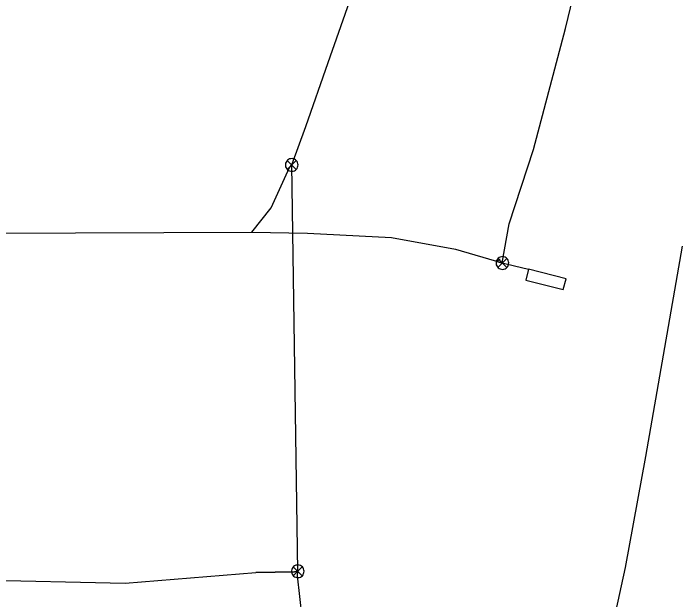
# Model space of a CAD drawing. Extents: x 596028 to 606371, y 330010 to 403088.
# Drawn here: x 602712.8 to 603058.7, y 365629.5 to 365934.8 of the extents above; entities that cross this region are included whole.
import ezdxf

# ---------------------------------------------------------------- set-up
doc = ezdxf.new("R2010")
doc.units = 0
for name, color, linetype in [('E_FTMS', 7, 'Continuous'), ('E_FTMS_Conduit', 7, 'Continuous'), ('E_FTMS_Loop', 7, 'Continuous'), ('E_SIG_Conduit', 7, 'Continuous'), ('E_UTL_T_UG', 7, 'Continuous')]:
    doc.layers.add(name, color=color, linetype=linetype)

msp = doc.modelspace()

# ---------------------------------------------------------------- linework, layer by layer
at = {"layer": 'E_FTMS'}
for points in [[(602861.01, 365855.81), (602860.95, 365856.43), (602860.78, 365857.03), (602860.49, 365857.59), (602860.1, 365858.09), (602859.63, 365858.5), (602859.09, 365858.81), (602858.49, 365859.02), (602857.87, 365859.1), (602857.24, 365859.07), (602856.63, 365858.93), (602856.06, 365858.67), (602855.55, 365858.3), (602855.12, 365857.85), (602854.78, 365857.32), (602854.55, 365856.74), (602854.43, 365856.12), (602854.43, 365855.49), (602854.55, 365854.88), (602854.78, 365854.3), (602855.12, 365853.77), (602855.55, 365853.31), (602856.06, 365852.95), (602856.63, 365852.69), (602857.24, 365852.54), (602857.87, 365852.51), (602858.49, 365852.6), (602859.09, 365852.81), (602859.63, 365853.12), (602860.1, 365853.53), (602860.49, 365854.02), (602860.78, 365854.58), (602860.95, 365855.18), (602861.01, 365855.81)], [(602859.98, 365858.14), (602855.37, 365853.49)], [(602855.37, 365858.1), (602860.02, 365853.44)], [(602970.69, 365804.77), (602970.63, 365805.39), (602970.46, 365806), (602970.17, 365806.55), (602969.78, 365807.05), (602969.31, 365807.46), (602968.76, 365807.77), (602968.17, 365807.98), (602967.55, 365808.07), (602966.92, 365808.04), (602966.31, 365807.89), (602965.74, 365807.63), (602965.23, 365807.26), (602964.8, 365806.81), (602964.46, 365806.28), (602964.23, 365805.7), (602964.11, 365805.08), (602964.11, 365804.46), (602964.23, 365803.84), (602964.46, 365803.26), (602964.8, 365802.73), (602965.23, 365802.28), (602965.74, 365801.91), (602966.31, 365801.65), (602966.92, 365801.5), (602967.55, 365801.47), (602968.17, 365801.56), (602968.76, 365801.77), (602969.31, 365802.08), (602969.78, 365802.49), (602970.17, 365802.99), (602970.46, 365803.54), (602970.63, 365804.15), (602970.69, 365804.77)], [(602969.66, 365807.1), (602965.05, 365802.45)], [(602965.05, 365807.06), (602969.7, 365802.4)], [(602864.16, 365644.25), (602864.1, 365644.87), (602863.93, 365645.48), (602863.64, 365646.03), (602863.25, 365646.53), (602862.78, 365646.94), (602862.24, 365647.25), (602861.64, 365647.46), (602861.02, 365647.55), (602860.39, 365647.52), (602859.78, 365647.37), (602859.21, 365647.11), (602858.7, 365646.74), (602858.27, 365646.29), (602857.93, 365645.76), (602857.7, 365645.18), (602857.58, 365644.56), (602857.58, 365643.94), (602857.7, 365643.32), (602857.93, 365642.74), (602858.27, 365642.21), (602858.7, 365641.75), (602859.21, 365641.39), (602859.78, 365641.13), (602860.39, 365640.98), (602861.02, 365640.95), (602861.64, 365641.04), (602862.24, 365641.25), (602862.78, 365641.56), (602863.25, 365641.97), (602863.64, 365642.46), (602863.93, 365643.02), (602864.1, 365643.62), (602864.16, 365644.25)], [(602863.13, 365646.58), (602858.52, 365641.93)], [(602858.52, 365646.54), (602863.17, 365641.88)]]:
    msp.add_lwpolyline(points, dxfattribs=at)
at = {"layer": 'E_FTMS_Conduit'}
for points in [[(602699.16, 365820.35), (602836.92, 365820.83), (602847.01, 365833.53), (602856.6, 365854.47), (602857.71, 365855.81), (602865.1, 365875.89), (602876.63, 365909.14), (602890.09, 365947.43), (602900.2, 365979.8), (602910.08, 366011.82), (602920.51, 366043.52), (602930.47, 366067.03), (602927.37, 366085.86), (602927.68, 366087.04)], [(602860.86, 365644.25), (602857.71, 365855.81)], [(602836.92, 365820.83), (602865.88, 365820.36), (602909.67, 365818.1), (602942.99, 365811.95), (602967.35, 365804.78)], [(602693.3, 365639.79), (602770.97, 365638.15), (602839.11, 365643.57), (602859.21, 365643.93), (602860.86, 365644.25)], [(602885.97, 364985.71), (602885.53, 365249.18), (602893.15, 365355.24), (602889.37, 365364.07), (602887.55, 365384.19), (602878.83, 365433.55), (602876.37, 365457.7), (602870.38, 365555.75), (602860.79, 365641.87), (602860.86, 365644.25), (602859.21, 365643.93), (602839.11, 365643.57)]]:
    msp.add_lwpolyline(points, dxfattribs=at)
at = {"layer": 'E_FTMS_Loop'}
msp.add_lwpolyline([(602966.26, 365806.98), (602964.7, 365805.48), (602965.78, 365805.29), (602980.94, 365801.5), (602979.65, 365795.9), (602998.98, 365790.92), (603000.53, 365796.58), (602980.97, 365801.63)], dxfattribs=at)
at = {"layer": 'E_SIG_Conduit'}
msp.add_lwpolyline([(602967.35, 365804.78), (602970.96, 365825.21), (602983.61, 365863.84), (603000.16, 365926.89), (603018.7, 366002.99), (603028.62, 366048.51), (603030.81, 366065.43), (603031.92, 366073.14)], dxfattribs=at)
at = {"layer": 'E_UTL_T_UG'}
msp.add_lwpolyline([(602613.01, 365418.62), (602641.43, 365419.23), (602651.45, 365418.91), (602682.36, 365410.45), (602710.76, 365404.67), (602747.55, 365398.47), (602777.84, 365389.4), (602847.77, 365374.83), (602855.59, 365374.11), (602887.01, 365365.14), (602901.68, 365362.82), (602936.9, 365357.41), (602962.59, 365362.58), (602979.4, 365404.4), (603004.26, 365521.2), (603031.51, 365646.16), (603041.98, 365704.01), (603061.18, 365813.48)], dxfattribs=at)

doc.saveas('drawing.dxf')
